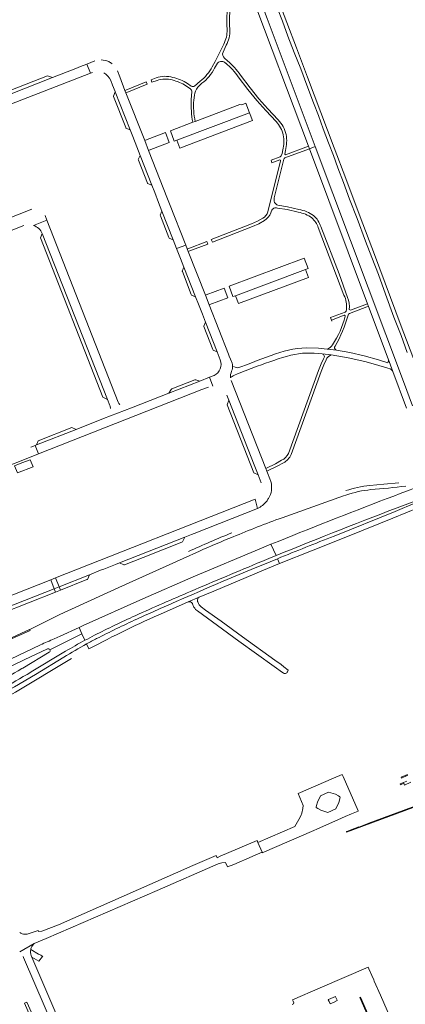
# Model space of a CAD drawing. Header units: metres. Extents: x 166325 to 190320, y 381923 to 404576.
# Tile 358 of 656: x 175194 to 175413, y 388693 to 389253. Entities that reach past the tile are written whole.
import ezdxf

# ---------------------------------------------------------------- set-up
doc = ezdxf.new("R2010")
doc.units = ezdxf.units.M
for name, color, linetype, lineweight in [('B-WE-VH-VERHARDING_ASFALT-GV', 8, 'Continuous', 18), ('B-WE-VH-VERHARDING_BETON-GV', 8, 'Continuous', 18), ('B-WE-VH-VERHARDING_BETONSTRAATSTEEN-GV', 8, 'Continuous', 18), ('B-WE-VH-VERHARDING_GESLOTEN-GV', 8, 'Continuous', 18), ('B-WE-VH-VERHARDING_HALFVERHARDING-GV', 8, 'Continuous', 18)]:
    doc.layers.add(name, color=color, linetype=linetype, lineweight=lineweight)

msp = doc.modelspace()

# ---------------------------------------------------------------- linework, layer by layer
at = {"layer": 'B-WE-VH-VERHARDING_ASFALT-GV', "flags": 128}
for points in [[(175334.481, 389253.685), (175328.155, 389270.534), (175324.761, 389269.254), (175357.815, 389181.255), (175358.386, 389179.736), (175361.76, 389181.022)], [(175191.406, 389206.182), (175233.913, 389222.662), (175231.885, 389227.843), (175228.303, 389226.438), (175225.52, 389225.346), (175212.266, 389220.146), (175179.636, 389207.343), (175162.093, 389200.46), (175157.422, 389198.627), (175138.193, 389191.083), (175130.745, 389188.161), (175132.718, 389183.132), (175139.388, 389185.763), (175162.993, 389195.072), (175168.951, 389197.422), (175176.955, 389200.579)], [(175266.2, 389216.358), (175265.627, 389217.78), (175253.979, 389213.095), (175253.562, 389212.927), (175254.121, 389211.501), (175254.539, 389211.669)], [(175206.452, 389131.581), (175205.513, 389129.002), (175240.954, 389038.536), (175243.623, 389037.208)], [(175300.571, 389125.545), (175300.006, 389127.035), (175289.36, 389122.93), (175288.94, 389122.769), (175289.512, 389121.309), (175289.933, 389121.47)], [(175287.51, 388958.904), (175291.438, 388960.471), (175292.975, 388961.08), (175328.886, 388975.293), (175327.534, 388980.538), (175214.126, 388935.772), (175216.12, 388930.708), (175233.325, 388937.543), (175239.721, 388940.093), (175241.587, 388940.833), (175248.228, 388943.422), (175250.448, 388944.304)], [(175370.135, 388693.645), (175369.563, 388694.929), (175369.084, 388696.005), (175369.188, 388696.051), (175373.199, 388697.838), (175373.255, 388697.712), (175374.147, 388695.709), (175374.25, 388695.478), (175372.418, 388694.662)], [(175387.005, 388697.305), (175387.489, 388697.493), (175403.06, 388662.109), (175402.569, 388661.906)]]:
    msp.add_lwpolyline(points, close=True, dxfattribs=at)
at = {"layer": 'B-WE-VH-VERHARDING_ASFALT-GV'}
for points in [[(175312.713, 389263.847, 0.0670482), (175311.441, 389249.89)], [(175312.997, 389249.939, -0.0801595), (175314.339, 389263.494)], [(175311.588, 389247.443, -0.1418729), (175309.678, 389239.242)], [(175311.095, 389238.515, 0.1474846), (175313.15, 389247.431)], [(175244.295, 389229.248, 0.1003009), (175240.068, 389230.241)], [(175310.126, 389231.211, -0.350517), (175309.308, 389234.699)], [(175319.217, 389221.567, 0.0626655), (175311.89, 389229.743)], [(175246.195, 389228.059, 0.0565621), (175244.295, 389229.248)], [(175303.168, 389226.329, -0.1060769), (175296.25, 389218.123)], [(175297.298, 389216.939, 0.1072089), (175304.503, 389225.575)], [(175306.222, 389228.459, -0.4337412), (175310.712, 389228.433)], [(175310.837, 389228.328, -0.0676175), (175317.962, 389220.593)], [(175241.483, 389222.821, -0.1849698), (175245.436, 389218.578)], [(175280.809, 389220.297, 0.1569968), (175271.275, 389219.995)], [(175271.786, 389218.601, -0.1464326), (175280.436, 389218.826)], [(175280.436, 389218.826, -0.0849182), (175288.218, 389215.474)], [(175289.09, 389216.772, 0.0957092), (175280.809, 389220.297)], [(175290.726, 389213.725, -0.2665627), (175291.518, 389212.183)], [(175293.135, 389215.396, -0.3439957), (175291.265, 389215.323)], [(175293, 389210.138, -0.1534161), (175294.913, 389214.664)], [(175291.225, 389207.551, 0.0588451), (175292.109, 389194.76)], [(175293.526, 389195.296, -0.0796045), (175292.705, 389207.428)], [(175345.196, 389187.899, 0.1366566), (175340.688, 389196.164)], [(175339.443, 389195.158, -0.1405775), (175343.573, 389187.557)], [(175343.573, 389187.557, -0.0931033), (175343.348, 389179.044)], [(175344.821, 389178.675, 0.0982262), (175345.196, 389187.899)], [(175340.551, 389147.647, -0.4234518), (175338.452, 389151.781)], [(175336.887, 389144.418, -0.4335443), (175340.195, 389145.984)], [(175334.798, 389143.863, -0.1793461), (175331.911, 389140.193)], [(175332.93, 389138.982, 0.1522574), (175336.451, 389143.222)], [(175352.084, 389143.622, -0.1206329), (175359.816, 389140.38)], [(175360.802, 389141.704, 0.1206347), (175352.491, 389145.208)], [(175359.816, 389140.38, -0.1260811), (175363.442, 389134.909)], [(175364.907, 389135.498, 0.1357136), (175360.802, 389141.704)], [(175201.556, 389136.165, -0.2164573), (175206.452, 389131.581)], [(175378.055, 389096.434, -0.1567921), (175379.453, 389088.42)], [(175381.105, 389088.376, 0.107719), (175380.15, 389095.247)], [(175378.715, 389084.525, -0.0904927), (175371.513, 389068.35)], [(175372.984, 389067.535, 0.0621442), (175380.444, 389085.068)], [(175378.145, 389085.067, -0.5815929), (175378.715, 389084.525)], [(175380.444, 389085.068, -0.3037756), (175381.182, 389086.136)], [(175371.513, 389068.35, -0.1891092), (175368.411, 389065.873)], [(175328.751, 389056.076, -0.0219542), (175347.894, 389062.415)], [(175356.675, 389066.632, 0.0827512), (175336.716, 389062.161)], [(175347.894, 389062.415, -0.0897915), (175365.655, 389063.15)], [(175365.655, 389063.15, -0.6075281), (175366.35, 389060.349)], [(175367.919, 389059.751, -0.2344795), (175370.722, 389062.53)], [(175373.883, 389065.215, -0.368756), (175372.709, 389067)], [(175307.741, 389059.794, -0.4031804), (175304.177, 389050.897)], [(175314.185, 389053.296, 0.1282465), (175314.708, 389056.424)], [(175314.708, 389056.424, 0.0592768), (175314.399, 389057.887)], [(175319.418, 389055.681, -0.2734792), (175315.181, 389056.033)], [(175403.268, 389060.25, -0.2233467), (175403.032, 389058.082)], [(175314.185, 389053.296, 0.1378089), (175313.587, 389049.551)], [(175314.008, 389049.875, -0.0846906), (175318.394, 389052.091)], [(175404.341, 389054.617, -0.1509434), (175405.888, 389053.034)], [(175244.949, 389033.864, -0.08144), (175245.318, 389032.01)], [(175250.687, 389034.071, -0.0823711), (175249.588, 389035.738)], [(175346.428, 389006.478, -0.167444), (175342.588, 389002.635)], [(175343.666, 389001.261, 0.1787885), (175347.956, 389005.841)], [(175335.1, 388980.867, 0.2096222), (175336.515, 388990.531)], [(175392.73, 388988.292, 0.0542155), (175379.099, 388985.4)], [(175379.146, 388982.885, -0.0588355), (175393.356, 388985.944)], [(175393.356, 388985.944, 0.0093426), (175413.223, 388987.998)], [(175328.886, 388975.293, 0.1204013), (175334.003, 388979.264)], [(175334.003, 388979.264, 0.0355562), (175335.1, 388980.867)], [(175402.652, 388980.922, 0.0053538), (175336.566, 388954.871)], [(175339.432, 388948.46, -0.0064313), (175412.88, 388977.35)], [(175315.012, 388959.104, -0.0118084), (175342.931, 388970.02)], [(175314.337, 388961.443, 0.0078433), (175289.633, 388950.805)], [(175295.889, 388951.053, -0.0086092), (175315.012, 388959.104)], [(175372.494, 388959.595, 0.0035385), (175340.225, 388946.686)], [(175290.879, 388928.101, -0.0026766), (175331.297, 388945.125)], [(175331.987, 388943.306, 0.0082511), (175260.278, 388912.349)], [(175259.367, 388914.293, -0.0066107), (175290.879, 388928.101)], [(175233.016, 388895.391, -0.0202427), (175275.475, 388915.984)], [(175236.275, 388903.182, -0.0121821), (175259.367, 388914.293)], [(175260.278, 388912.349, 0.012187), (175237.438, 388901.249)], [(175213.246, 388901.161, -0.0064625), (175205.535, 388897.796)], [(175219.788, 388894.083, -0.0107321), (175230.78, 388900.303)], [(175230.78, 388900.303, -0.005263), (175236.275, 388903.182)], [(175237.438, 388901.249, 0.0054701), (175231.727, 388898.224)], [(175209.48, 388895.425, -0.400001), (175210.883, 388894.954)], [(175210.883, 388894.954, -0.3986617), (175210.485, 388893.529)], [(175231.727, 388898.224, 0.0122738), (175218.79, 388890.78)], [(175194.953, 388884.265, -0.0240439), (175161.21, 388866.31)], [(175162.983, 388862.377, 0.0235223), (175197.877, 388880.936)], [(175196.569, 388733.188, -0.1352415), (175193.687, 388734.135)], [(175198.426, 388733.403, -0.082347), (175196.569, 388733.188)], [(175199.96, 388724.475, -0.0811498), (175200.679, 388726.353)], [(175200.679, 388726.353, -0.0830528), (175202.01, 388727.956)]]:
    msp.add_lwpolyline(points, format="xyb", dxfattribs=at)
at = {"layer": 'B-WE-VH-VERHARDING_ASFALT-GV', "flags": 128}
for points in [[(175311.441, 389249.89), (175311.588, 389247.443)], [(175313.15, 389247.431), (175312.997, 389249.939)], [(175309.678, 389239.242), (175304.738, 389229.278), (175303.168, 389226.329)], [(175309.308, 389234.699), (175311.095, 389238.515)], [(175236.422, 389229.623), (175231.885, 389227.843), (175233.913, 389222.662), (175235.037, 389223.098)], [(175311.89, 389229.743), (175310.126, 389231.211)], [(175266.942, 389178.828), (175264.75, 389184.415), (175254.121, 389211.501), (175253.562, 389212.927), (175250.556, 389220.587), (175249.223, 389223.984)], [(175304.503, 389225.575), (175306.222, 389228.459)], [(175310.712, 389228.433), (175310.837, 389228.328)], [(175245.436, 389218.578), (175246.512, 389215.835), (175247.907, 389212.281), (175248.016, 389212.002), (175256.485, 389190.42), (175257.979, 389186.612), (175260.267, 389180.78), (175262.161, 389175.955), (175268.808, 389159.014), (175270.46, 389154.804), (175272.682, 389149.143), (175274.597, 389144.261), (175281.007, 389127.926), (175282.935, 389123.013), (175288.058, 389125.014), (175278.879, 389148.408), (175277.726, 389151.345), (175266.942, 389178.828)], [(175271.275, 389219.995), (175268.349, 389218.972), (175268.88, 389217.561), (175271.786, 389218.601)], [(175317.962, 389220.593), (175323.432, 389213.397), (175328.475, 389207.137), (175333.599, 389201.387), (175339.443, 389195.158)], [(175340.688, 389196.164), (175334.804, 389202.428), (175329.697, 389208.169), (175324.67, 389214.412), (175319.217, 389221.567)], [(175288.218, 389215.474), (175290.726, 389213.725)], [(175291.265, 389215.323), (175289.09, 389216.772)], [(175296.25, 389218.123), (175293.135, 389215.396)], [(175294.913, 389214.664), (175297.298, 389216.939)], [(175291.518, 389212.183), (175291.225, 389207.551)], [(175292.705, 389207.428), (175293, 389210.138)], [(175292.109, 389194.76), (175293.526, 389195.296)], [(175338.452, 389151.781), (175343.858, 389173.793), (175344.037, 389174.198), (175344.406, 389174.578), (175358.386, 389179.736), (175357.815, 389181.255), (175344.884, 389176.336), (175344.485, 389176.74), (175344.821, 389178.675)], [(175361.76, 389181.022), (175358.386, 389179.736), (175391.475, 389091.647), (175392.072, 389090.055), (175403.268, 389060.25), (175405.888, 389053.034), (175413.574, 389032.341)], [(175416.964, 389033.687), (175411.885, 389047.509), (175361.76, 389181.022)], [(175343.348, 389179.044), (175342.957, 389177.116), (175342.374, 389175.728), (175341.829, 389175.162), (175336.581, 389173.237), (175337.111, 389171.804), (175341.548, 389173.482), (175341.941, 389173.323), (175342.024, 389172.914), (175334.798, 389143.863)], [(175340.195, 389145.984), (175345.686, 389145.12), (175352.084, 389143.622)], [(175352.491, 389145.208), (175346.004, 389146.724), (175340.551, 389147.647)], [(175200.511, 389145.442), (175157.698, 389128.533), (175160.337, 389122.031), (175196.108, 389136.074)], [(175201.556, 389136.165), (175209.102, 389139.139), (175208.081, 389141.747)], [(175331.911, 389140.193), (175328.985, 389138.534), (175325.53, 389137.053), (175302.647, 389128.137), (175303.226, 389126.596), (175326.114, 389135.598), (175329.696, 389137.132), (175332.93, 389138.982)], [(175336.451, 389143.222), (175336.887, 389144.418)], [(175209.102, 389139.139), (175201.556, 389136.165)], [(175249.588, 389035.738), (175209.102, 389139.139)], [(175363.442, 389134.909), (175378.055, 389096.434)], [(175380.15, 389095.247), (175375.247, 389108.568), (175364.907, 389135.498)], [(175206.452, 389131.581), (175243.623, 389037.208), (175244.949, 389033.864)], [(175314.399, 389057.887), (175313.545, 389060.063), (175312.862, 389061.804), (175312.405, 389062.969), (175301.421, 389090.96), (175299.249, 389096.497), (175289.512, 389121.309), (175288.94, 389122.769), (175288.058, 389125.014), (175282.935, 389123.013), (175285.189, 389117.267), (175287.085, 389112.436), (175293.712, 389095.547), (175295.37, 389091.321), (175297.607, 389085.621), (175299.329, 389081.232), (175305.95, 389064.358), (175307.741, 389059.794)], [(175381.182, 389086.136), (175390.97, 389089.845), (175392.072, 389090.055), (175391.475, 389091.647), (175381.683, 389087.98), (175381.374, 389088.081), (175381.105, 389088.376)], [(175379.453, 389088.42), (175379.31, 389087.464), (175379.138, 389087.179), (175378.827, 389086.912), (175370.357, 389083.802), (175371.136, 389081.748), (175370.915, 389082.349), (175378.145, 389085.067)], [(175372.709, 389067), (175372.984, 389067.535)], [(175336.716, 389062.161), (175328.757, 389059.278), (175325.963, 389058.237), (175322.685, 389056.973), (175319.418, 389055.681)], [(175389.484, 389062.051), (175381.456, 389063.847), (175373.883, 389065.215), (175368.411, 389065.873), (175363.573, 389066.348), (175356.675, 389066.632)], [(175370.722, 389062.53), (175365.655, 389063.15)], [(175365.655, 389063.15), (175370.722, 389062.53), (175380.502, 389060.894), (175389.981, 389058.794), (175396.012, 389057.167), (175402.909, 389055.056), (175404.341, 389054.617)], [(175368.411, 389065.873), (175373.883, 389065.215)], [(175403.032, 389058.082), (175397.616, 389059.836), (175389.484, 389062.051)], [(175318.394, 389052.091), (175328.751, 389056.076)], [(175366.35, 389060.349), (175365.07, 389057.442), (175363.576, 389053.709), (175346.428, 389006.478)], [(175365.091, 389053.064), (175366.61, 389056.86), (175367.919, 389059.751)], [(175405.888, 389053.034), (175403.268, 389060.25)], [(175304.177, 389050.897), (175301.547, 389049.812), (175303.498, 389044.827)], [(175347.956, 389005.841), (175365.091, 389053.064)], [(175303.498, 389044.827), (175301.547, 389049.812), (175296.187, 389047.599), (175278.563, 389040.732), (175257.3, 389032.506), (175241.333, 389026.304), (175225.722, 389020.195), (175203.16, 389011.367), (175202.542, 389011.125), (175204.44, 389006.302), (175297.266, 389042.824)], [(175336.515, 388990.531), (175335.901, 388992.119), (175334.576, 388995.492), (175334.207, 388996.432), (175333.623, 388997.917), (175313.97, 389047.943)], [(175297.266, 389042.824), (175300.951, 389044.274)], [(175311.487, 389039.685), (175312.635, 389036.749), (175326.984, 389000.056), (175329.218, 388994.436), (175331.035, 388989.791)], [(175241.919, 389026.533), (175241.333, 389026.304), (175257.3, 389032.506)], [(175342.588, 389002.635), (175339.197, 389000.659), (175334.028, 388998.117), (175333.623, 388997.917), (175334.207, 388996.432), (175340.071, 388999.262), (175343.666, 389001.261)], [(175409.168, 388989.786), (175400.718, 388989.018), (175392.73, 388988.292)], [(175412.88, 388977.35), (175418.332, 388979.374), (175436.248, 388986.137), (175433.806, 388992.67), (175419.572, 388987.298), (175415.622, 388985.761), (175410.06, 388983.74), (175406.355, 388982.333), (175402.652, 388980.922)], [(175405.796, 388969.659), (175420.667, 388975.814), (175434.324, 388980.696), (175434.197, 388981.032), (175437.668, 388982.338), (175436.606, 388985.179), (175418.64, 388978.436), (175407.24, 388973.5), (175372.494, 388959.595)], [(175327.534, 388980.538), (175328.886, 388975.293)], [(175342.931, 388970.02), (175377.763, 388982.394), (175379.146, 388982.885)], [(175340.225, 388946.686), (175341.476, 388943.886), (175360.499, 388951.621), (175380.982, 388959.712), (175405.796, 388969.659)], [(175199.346, 388906.487), (175199.451, 388906.535), (175216.473, 388914.922), (175250.118, 388930.374), (175286.547, 388946.832), (175295.889, 388951.053)], [(175331.297, 388945.125), (175335.363, 388946.795), (175339.432, 388948.46), (175336.566, 388954.871), (175333.836, 388953.759), (175331.107, 388952.645), (175292.32, 388936.32), (175263.71, 388923.9), (175229.78, 388908.75), (175227.428, 388907.67), (175229.085, 388904.027), (175230.78, 388900.303)], [(175336.566, 388954.871), (175339.432, 388948.46)], [(175289.554, 388922.132), (175295.781, 388924.789), (175304.131, 388928.323), (175332.282, 388940.147), (175341.476, 388943.886), (175340.225, 388946.686), (175336.104, 388945), (175331.987, 388943.306)], [(175213.329, 388929.609), (175211.325, 388934.668), (175105.026, 388892.759), (175096.958, 388889.578)], [(175102.992, 388886.157), (175104.881, 388886.918), (175141.302, 388901.254), (175213.329, 388929.609)], [(175275.475, 388915.984), (175289.554, 388922.132)], [(175168.123, 388892.201), (175199.346, 388906.487)], [(175210.883, 388894.954), (175229.085, 388904.027), (175227.428, 388907.67), (175216.73, 388902.76), (175213.246, 388901.161)], [(175230.78, 388900.303), (175229.085, 388904.027), (175210.883, 388894.954)], [(175205.535, 388897.796), (175145.375, 388869.103), (175136.058, 388864.566), (175137.861, 388861.017), (175159.87, 388871.8), (175178.82, 388880.95), (175196.256, 388889.182), (175209.48, 388895.425)], [(175201.15, 388882.9), (175217.857, 388892.924), (175219.788, 388894.083)], [(175233.016, 388895.391), (175231.727, 388898.224)], [(175218.79, 388890.78), (175202.65, 388880.88), (175190.8, 388873.93), (175179.381, 388867.734), (175158.236, 388857.278), (175143.471, 388850.054), (175144.901, 388847.386), (175178.748, 388864.201), (175185.188, 388867.511), (175191.374, 388870.836), (175223.197, 388890.005)], [(175210.485, 388893.529), (175195.422, 388884.545), (175194.953, 388884.265)], [(175197.877, 388880.936), (175201.15, 388882.9)], [(175193.781, 388723.207), (175202.01, 388727.956), (175208.829, 388730.828), (175271.76, 388758.01), (175306.487, 388773.256), (175308.573, 388773.755), (175310.634, 388774.046), (175311.804, 388771.471), (175315.391, 388772.864), (175325.894, 388777.482), (175326.702, 388777.838), (175331.464, 388779.873), (175329.131, 388785.298)], [(175329.131, 388785.298), (175328.612, 388786.588), (175307.681, 388777.534), (175305.9, 388776.746), (175305.374, 388778.03), (175290.723, 388771.726), (175290.465, 388771.612), (175215.845, 388738.579), (175206.196, 388734.983), (175204.394, 388734.773), (175204.111, 388735.332), (175198.426, 388733.403)], [(175202.01, 388727.956), (175193.781, 388723.207)], [(175195.672, 388720.524), (175195.912, 388719.965), (175225.758, 388650.437), (175232.611, 388634.472)], [(175229.752, 388652.151), (175200.611, 388720.115), (175200.175, 388721.132)], [(175404.513, 388685.49), (175398.772, 388698.577), (175395.249, 388706.609), (175394.973, 388707.239), (175393.857, 388709.783), (175392.192, 388713.577), (175391.791, 388714.491), (175364.522, 388702.711), (175348.869, 388695.864), (175349.217, 388695.101), (175349.618, 388694.287), (175349.355, 388693.627), (175348.602, 388693.293)]]:
    msp.add_lwpolyline(points, dxfattribs=at)
at = {"layer": 'B-WE-VH-VERHARDING_BETON-GV', "flags": 128}
for points in [[(175414.161, 388824.06), (175410.549, 388822.452), (175410.551, 388822.447), (175410.735, 388822.019), (175414.373, 388823.674)], [(175413.753, 388820.312), (175410.047, 388818.693), (175410.238, 388818.231), (175412.086, 388819.063), (175412.526, 388818.057), (175416.14, 388819.695)]]:
    msp.add_lwpolyline(points, dxfattribs=at)
at = {"layer": 'B-WE-VH-VERHARDING_BETONSTRAATSTEEN-GV', "flags": 128}
for points in [[(175212.266, 389220.146), (175209.571, 389221.23), (175180.76, 389209.916), (175179.636, 389207.343)], [(175248.016, 389212.002), (175246.935, 389209.599), (175247.027, 389209.372), (175253.947, 389191.716), (175254.101, 389191.438), (175256.485, 389190.42)], [(175324.315, 389200.154), (175322.251, 389205.621), (175319.937, 389204.739), (175318.81, 389204.853), (175293.526, 389195.296), (175292.109, 389194.76), (175279.357, 389189.941), (175281.59, 389184.054), (175283.029, 389184.596)], [(175325.984, 389195.734), (175324.315, 389200.154), (175283.029, 389184.596), (175284.713, 389180.092)], [(175276.591, 389188.92), (175265.171, 389184.575), (175264.75, 389184.415), (175266.942, 389178.828), (175267.362, 389178.99), (175278.693, 389183.341)], [(175262.161, 389175.955), (175261.123, 389173.534), (175261.238, 389173.308), (175266.316, 389160.256), (175266.402, 389160.008), (175268.808, 389159.014)], [(175274.597, 389144.261), (175273.597, 389141.915), (175273.7, 389141.613), (175278.537, 389129.191), (175278.68, 389128.911), (175281.007, 389127.926)], [(175287.085, 389112.436), (175286.073, 389110.09), (175286.16, 389109.947), (175291.25, 389096.818), (175291.36, 389096.524), (175293.712, 389095.547)], [(175356.121, 389111.08), (175357.653, 389111.652), (175355.422, 389117.573), (175312.704, 389101.586), (175314.943, 389095.677), (175316.371, 389096.203)], [(175356.121, 389111.08), (175316.371, 389096.203), (175318.084, 389091.69), (175357.807, 389106.588)], [(175309.943, 389100.533), (175299.67, 389096.656), (175299.249, 389096.497), (175301.421, 389090.96), (175301.843, 389091.118), (175312.055, 389094.958)], [(175299.329, 389081.232), (175298.345, 389078.902), (175298.423, 389078.748), (175303.493, 389065.651), (175303.653, 389065.326), (175305.95, 389064.358)], [(175296.187, 389047.599), (175293.782, 389048.371), (175293.304, 389048.416), (175280.163, 389043.29), (175279.822, 389042.942), (175278.563, 389040.732)], [(175312.635, 389036.749), (175311.566, 389034.217), (175326.774, 388995.47), (175329.218, 388994.436), (175326.984, 389000.056)], [(175225.722, 389020.195), (175223.337, 389021.186), (175204.174, 389013.681), (175203.16, 389011.367)], [(175194.982, 389001.156), (175190.764, 388999.508), (175192.361, 388995.451), (175201.257, 388998.931), (175199.633, 389002.974)], [(175285.835, 388956.112), (175286.344, 388956.318), (175287.51, 388958.904), (175250.448, 388944.304), (175252.993, 388943.176), (175253.234, 388943.238), (175263.839, 388947.426)], [(175214.126, 388935.772), (175211.325, 388934.668), (175213.329, 388929.609), (175216.12, 388930.708)], [(175231.896, 388934.8), (175232.188, 388934.888), (175233.325, 388937.543), (175216.12, 388930.708), (175216.808, 388928.868)], [(175181.633, 388914.958), (175183.369, 388915.627), (175214.042, 388927.767), (175213.329, 388929.609), (175141.302, 388901.254), (175143.899, 388900.083), (175144.242, 388900.236)], [(175216.12, 388930.708), (175213.329, 388929.609), (175214.042, 388927.767), (175216.808, 388928.868)], [(175480.824, 388828.768), (175480.689, 388829.133), (175430.991, 388810.677), (175430.631, 388811.629), (175428.748, 388810.928), (175429.117, 388810.009), (175392.197, 388796.345), (175390.312, 388795.647), (175390.351, 388795.54), (175386.487, 388794.111), (175386.447, 388794.237), (175381.637, 388792.44), (175381.671, 388792.328), (175379.684, 388791.622), (175379.438, 388791.534), (175379.546, 388791.243)], [(175382.307, 388801.61), (175386.079, 388803.251), (175386.037, 388803.347), (175377.53, 388822.822), (175377.046, 388823.985), (175372.187, 388821.924), (175352.02, 388813.142), (175354.868, 388806.382), (175354.869, 388806.38), (175354.705, 388804.62), (175354.091, 388801.959), (175354.001, 388801.549), (175353.75, 388801.017), (175353.089, 388799.7), (175350.088, 388794.47), (175329.131, 388785.298), (175331.464, 388779.873), (175331.615, 388779.578), (175360.849, 388792.275), (175362.633, 388793.05), (175376.681, 388799.162), (175378.793, 388800.081)], [(175362.344, 388805.19), (175362.244, 388805.404), (175362.451, 388806.414), (175363.057, 388808.324), (175364.675, 388811.975), (175369.29, 388813.96), (175373.172, 388812.783), (175374.924, 388811.821), (175375.693, 388811.246), (175375.835, 388810.973), (175375.086, 388808.107), (175373.41, 388804.444), (175368.804, 388802.456), (175364.976, 388803.712), (175363.191, 388804.623)], [(175387.489, 388697.493), (175387.005, 388697.305), (175402.569, 388661.906), (175403.06, 388662.109)]]:
    msp.add_lwpolyline(points, close=True, dxfattribs=at)
for points in [[(175184.777, 389004.162), (175181.872, 389003.021), (175183.77, 388998.182), (175188.648, 389000.088), (175194.49, 389002.387), (175204.44, 389006.302), (175202.542, 389011.125)], [(175202.542, 389011.125), (175200.114, 389010.175)], [(175295.781, 388924.789), (175289.554, 388922.132)], [(175295.334, 388921.283), (175294.947, 388922.127), (175294.839, 388922.463), (175294.823, 388922.514), (175294.804, 388922.575)], [(175291.855, 388921.267), (175291.895, 388921.19), (175292.003, 388920.982), (175292.597, 388919.53), (175292.776, 388919.152)], [(175294.87, 388916.978), (175306.169, 388908.652), (175318.268, 388899.898), (175338.395, 388885.383), (175343.169, 388881.94), (175343.426, 388881.755), (175343.428, 388881.753)], [(175308.226, 388911.154), (175299.364, 388917.496), (175296.783, 388919.407)], [(175346.045, 388882.479), (175346.393, 388883.277), (175343.901, 388885.322), (175342.418, 388886.48), (175338.773, 388889.081), (175320.375, 388902.327), (175308.226, 388911.154)], [(175166.508, 388890.843), (175171.401, 388893.078), (175185.705, 388899.611), (175199.579, 388905.979), (175199.346, 388906.487), (175168.123, 388892.201)], [(175205.644, 388721.277), (175204.424, 388721.937), (175199.96, 388724.475)], [(175200.175, 388721.132), (175200.611, 388720.115), (175204.546, 388718.015), (175206.718, 388720.493), (175206.925, 388720.583), (175205.644, 388721.277)]]:
    msp.add_lwpolyline(points, dxfattribs=at)
at = {"layer": 'B-WE-VH-VERHARDING_BETONSTRAATSTEEN-GV'}
for points in [[(175289.554, 388922.132, -0.3563082), (175291.855, 388921.267)], [(175294.804, 388922.575, -0.3664008), (175295.781, 388924.789)], [(175292.776, 388919.152, 0.1436273), (175294.87, 388916.978)], [(175295.799, 388920.466, -0.0452974), (175295.334, 388921.283)], [(175296.783, 388919.407, -0.0704989), (175295.799, 388920.466)], [(175343.428, 388881.753, 0.4794567), (175346.045, 388882.479)], [(175199.96, 388724.475, 0.1360249), (175200.175, 388721.132)]]:
    msp.add_lwpolyline(points, format="xyb", dxfattribs=at)
at = {"layer": 'B-WE-VH-VERHARDING_GESLOTEN-GV', "flags": 128}
for points in [[(175418.748, 389057.47), (175410.649, 389078.863), (175404.572, 389095.157), (175395.374, 389119.577), (175387.277, 389141.108), (175379.09, 389162.726), (175372.452, 389180.329), (175364.969, 389200.331), (175357.302, 389220.406), (175350.994, 389237.022), (175345.61, 389251.511), (175338.533, 389270.023)], [(175340.351, 389259.399), (175343.095, 389252.33), (175346.17, 389243.802), (175349.752, 389234.533), (175353.44, 389225.156), (175356.971, 389215.959), (175360.83, 389205.756), (175363.537, 389198.627), (175366.198, 389191.023), (175369.243, 389183.041), (175372.072, 389175.899), (175374.63, 389168.79), (175377.804, 389160.494), (175381.277, 389151.017), (175385.478, 389140.175), (175390.338, 389127.287), (175393.902, 389117.923), (175397.608, 389108.159), (175401.594, 389097.11), (175406.488, 389084.079), (175410.631, 389073.5), (175414.066, 389063.954)]]:
    msp.add_lwpolyline(points, dxfattribs=at)
at = {"layer": 'B-WE-VH-VERHARDING_HALFVERHARDING-GV', "flags": 128}
msp.add_lwpolyline([(175203.318, 388678.395), (175204.782, 388679.04), (175197.8, 388694.663), (175196.339, 388694.01)], close=True, dxfattribs=at)

doc.saveas('drawing.dxf')
